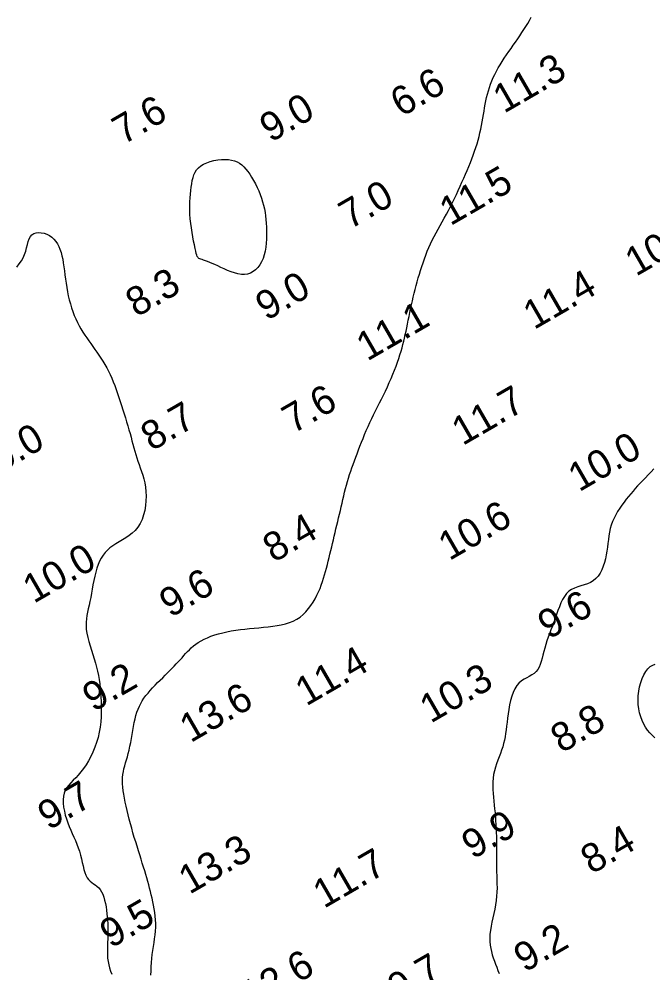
# Model space of a CAD drawing. Extents: x 3024098 to 3056816, y 418252 to 509144.
# Drawn here: x 3038689.5 to 3038800.2, y 419372.3 to 419538.7 of the extents above; entities that cross this region are included whole.
import ezdxf

# ---------------------------------------------------------------- set-up
doc = ezdxf.new("R2010")
doc.units = 0
doc.layers.add('V-CHAN-CONT-EL10', color=7, linetype='Continuous')
doc.layers.add('V-TOPO-SOUN-0911', color=7, linetype='Continuous')

msp = doc.modelspace()

# ---------------------------------------------------------------- linework, layer by layer
at = {"layer": 'V-CHAN-CONT-EL10'}
for points in [[(3038712.55, 419371.9), (3038712.56, 419372.62), (3038712.59, 419373.35), (3038712.63, 419374.08), (3038712.69, 419374.8), (3038712.78, 419375.51), (3038712.88, 419376.2), (3038712.98, 419376.89), (3038713.09, 419377.58), (3038713.19, 419378.25), (3038713.28, 419378.92), (3038713.35, 419379.58), (3038713.39, 419380.24), (3038713.39, 419380.9), (3038713.36, 419381.55), (3038713.3, 419382.2), (3038713.22, 419382.84), (3038713.12, 419383.47), (3038713.01, 419384.09), (3038712.88, 419384.7), (3038712.75, 419385.31), (3038712.61, 419385.9), (3038712.47, 419386.48), (3038712.32, 419387.07), (3038712.17, 419387.65), (3038712.01, 419388.24), (3038711.84, 419388.85), (3038711.66, 419389.46), (3038711.46, 419390.1), (3038711.26, 419390.76), (3038711.04, 419391.45), (3038710.82, 419392.15), (3038710.59, 419392.87), (3038710.35, 419393.61), (3038710.12, 419394.37), (3038709.88, 419395.14), (3038709.64, 419395.92), (3038709.41, 419396.71), (3038709.19, 419397.51), (3038708.97, 419398.31), (3038708.76, 419399.1), (3038708.56, 419399.88), (3038708.38, 419400.64), (3038708.21, 419401.38), (3038708.05, 419402.1), (3038707.92, 419402.79), (3038707.8, 419403.44), (3038707.71, 419404.07), (3038707.64, 419404.67), (3038707.6, 419405.26), (3038707.58, 419405.82), (3038707.6, 419406.36), (3038707.65, 419406.89), (3038707.73, 419407.4), (3038707.83, 419407.9), (3038707.96, 419408.41), (3038708.11, 419408.92), (3038708.27, 419409.45), (3038708.43, 419409.99), (3038708.59, 419410.57), (3038708.74, 419411.17), (3038708.88, 419411.82), (3038709.01, 419412.5), (3038709.13, 419413.19), (3038709.25, 419413.9), (3038709.37, 419414.6), (3038709.49, 419415.3), (3038709.63, 419415.97), (3038709.77, 419416.61), (3038709.93, 419417.21), (3038710.1, 419417.77), (3038710.3, 419418.29), (3038710.52, 419418.8), (3038710.76, 419419.28), (3038711.03, 419419.74), (3038711.33, 419420.2), (3038711.66, 419420.66), (3038712.03, 419421.11), (3038712.42, 419421.57), (3038712.83, 419422.02), (3038713.27, 419422.47), (3038713.71, 419422.92), (3038714.15, 419423.36), (3038714.59, 419423.79), (3038715.02, 419424.22), (3038715.44, 419424.63), (3038715.84, 419425.03), (3038716.23, 419425.42), (3038716.61, 419425.81), (3038716.97, 419426.18), (3038717.32, 419426.55), (3038717.65, 419426.92), (3038717.98, 419427.28), (3038718.29, 419427.63), (3038718.6, 419427.98), (3038718.92, 419428.33), (3038719.25, 419428.67), (3038719.59, 419428.99), (3038719.96, 419429.32), (3038720.36, 419429.63), (3038720.8, 419429.93), (3038721.29, 419430.22), (3038721.83, 419430.5), (3038722.41, 419430.76), (3038723.02, 419431.01), (3038723.67, 419431.24), (3038724.36, 419431.45), (3038725.07, 419431.64), (3038725.81, 419431.81), (3038726.57, 419431.95), (3038727.35, 419432.08), (3038728.15, 419432.18), (3038728.95, 419432.28), (3038729.77, 419432.36), (3038730.58, 419432.44), (3038731.4, 419432.51), (3038732.21, 419432.59), (3038733, 419432.67), (3038733.79, 419432.76), (3038734.55, 419432.87), (3038735.3, 419433.01), (3038736.02, 419433.18), (3038736.71, 419433.4), (3038737.36, 419433.67), (3038737.98, 419433.99), (3038738.56, 419434.37), (3038739.09, 419434.82), (3038739.59, 419435.3), (3038740.05, 419435.83), (3038740.47, 419436.39), (3038740.85, 419436.97), (3038741.2, 419437.57), (3038741.52, 419438.17), (3038741.8, 419438.76), (3038742.05, 419439.36), (3038742.28, 419439.95), (3038742.49, 419440.54), (3038742.68, 419441.13), (3038742.85, 419441.72), (3038743.02, 419442.32), (3038743.18, 419442.91), (3038743.33, 419443.52), (3038743.48, 419444.12), (3038743.64, 419444.73), (3038743.79, 419445.35), (3038743.94, 419445.97), (3038744.09, 419446.59), (3038744.24, 419447.21), (3038744.39, 419447.84), (3038744.54, 419448.47), (3038744.69, 419449.1), (3038744.84, 419449.74), (3038744.99, 419450.38), (3038745.15, 419451.02), (3038745.3, 419451.66), (3038745.45, 419452.3), (3038745.6, 419452.94), (3038745.74, 419453.59), (3038745.89, 419454.23), (3038746.04, 419454.88), (3038746.19, 419455.52), (3038746.35, 419456.15), (3038746.51, 419456.78), (3038746.67, 419457.4), (3038746.85, 419458.02), (3038747.03, 419458.62), (3038747.22, 419459.22), (3038747.42, 419459.81), (3038747.63, 419460.41), (3038747.85, 419461), (3038748.07, 419461.61), (3038748.3, 419462.23), (3038748.54, 419462.86), (3038748.78, 419463.51), (3038749.03, 419464.17), (3038749.29, 419464.85), (3038749.56, 419465.53), (3038749.84, 419466.23), (3038750.13, 419466.92), (3038750.43, 419467.61), (3038750.75, 419468.3), (3038751.07, 419468.99), (3038751.4, 419469.67), (3038751.74, 419470.35), (3038752.09, 419471.02), (3038752.44, 419471.71), (3038752.79, 419472.4), (3038753.13, 419473.09), (3038753.48, 419473.8), (3038753.81, 419474.53), (3038754.14, 419475.26), (3038754.46, 419475.99), (3038754.76, 419476.72), (3038755.05, 419477.44), (3038755.32, 419478.15), (3038755.57, 419478.83), (3038755.81, 419479.49), (3038756.01, 419480.12), (3038756.2, 419480.73), (3038756.37, 419481.32), (3038756.53, 419481.9), (3038756.67, 419482.47), (3038756.81, 419483.04), (3038756.94, 419483.63), (3038757.07, 419484.23), (3038757.2, 419484.84), (3038757.33, 419485.48), (3038757.46, 419486.13), (3038757.6, 419486.8), (3038757.73, 419487.47), (3038757.87, 419488.15), (3038758.02, 419488.83), (3038758.17, 419489.51), (3038758.33, 419490.19), (3038758.49, 419490.86), (3038758.66, 419491.53), (3038758.84, 419492.2), (3038759.02, 419492.86), (3038759.21, 419493.53), (3038759.41, 419494.19), (3038759.61, 419494.85), (3038759.82, 419495.52), (3038760.04, 419496.18), (3038760.28, 419496.85), (3038760.52, 419497.51), (3038760.78, 419498.17), (3038761.05, 419498.83), (3038761.33, 419499.48), (3038761.64, 419500.13), (3038761.96, 419500.77), (3038762.3, 419501.41), (3038762.65, 419502.04), (3038763.01, 419502.68), (3038763.37, 419503.32), (3038763.74, 419503.97), (3038764.11, 419504.63), (3038764.47, 419505.3), (3038764.83, 419505.98), (3038765.18, 419506.68), (3038765.52, 419507.38), (3038765.86, 419508.09), (3038766.19, 419508.8), (3038766.52, 419509.51), (3038766.83, 419510.21), (3038767.14, 419510.91), (3038767.44, 419511.6), (3038767.74, 419512.29), (3038768.02, 419512.97), (3038768.29, 419513.64), (3038768.55, 419514.3), (3038768.8, 419514.96), (3038769.03, 419515.62), (3038769.25, 419516.27), (3038769.45, 419516.92), (3038769.63, 419517.57), (3038769.8, 419518.22), (3038769.96, 419518.86), (3038770.1, 419519.5), (3038770.23, 419520.14), (3038770.35, 419520.77), (3038770.47, 419521.39), (3038770.58, 419522.01), (3038770.68, 419522.62), (3038770.78, 419523.23), (3038770.89, 419523.83), (3038771.01, 419524.43), (3038771.13, 419525.02), (3038771.27, 419525.6), (3038771.43, 419526.18), (3038771.61, 419526.76), (3038771.81, 419527.33), (3038772.04, 419527.9), (3038772.28, 419528.47), (3038772.55, 419529.03), (3038772.84, 419529.6), (3038773.15, 419530.16), (3038773.48, 419530.73), (3038773.84, 419531.29), (3038774.21, 419531.86), (3038774.59, 419532.43), (3038774.99, 419533), (3038775.39, 419533.57), (3038775.78, 419534.13), (3038776.18, 419534.68), (3038776.56, 419535.23), (3038776.93, 419535.78), (3038777.29, 419536.32), (3038777.64, 419536.85), (3038777.98, 419537.39), (3038778.3, 419537.92), (3038778.61, 419538.45), (3038778.92, 419538.99)], [(3038689.15, 419495.43), (3038689.56, 419495.96), (3038689.93, 419496.5), (3038690.24, 419497.05), (3038690.48, 419497.63), (3038690.68, 419498.21), (3038690.84, 419498.79), (3038690.98, 419499.34), (3038691.13, 419499.86), (3038691.3, 419500.33), (3038691.51, 419500.73), (3038691.78, 419501.04), (3038692.11, 419501.26), (3038692.51, 419501.4), (3038692.94, 419501.44), (3038693.41, 419501.41), (3038693.89, 419501.31), (3038694.36, 419501.14), (3038694.81, 419500.91), (3038695.23, 419500.62), (3038695.61, 419500.29), (3038695.93, 419499.91), (3038696.21, 419499.49), (3038696.46, 419499.02), (3038696.67, 419498.52), (3038696.85, 419497.97), (3038697, 419497.39), (3038697.14, 419496.78), (3038697.25, 419496.14), (3038697.35, 419495.46), (3038697.45, 419494.77), (3038697.54, 419494.05), (3038697.64, 419493.33), (3038697.73, 419492.6), (3038697.85, 419491.86), (3038697.98, 419491.13), (3038698.12, 419490.41), (3038698.29, 419489.7), (3038698.48, 419489), (3038698.69, 419488.31), (3038698.92, 419487.65), (3038699.16, 419487), (3038699.43, 419486.37), (3038699.71, 419485.77), (3038700.01, 419485.19), (3038700.32, 419484.63), (3038700.65, 419484.09), (3038700.98, 419483.57), (3038701.33, 419483.06), (3038701.68, 419482.56), (3038702.04, 419482.06), (3038702.4, 419481.56), (3038702.76, 419481.06), (3038703.12, 419480.56), (3038703.47, 419480.04), (3038703.82, 419479.52), (3038704.17, 419478.99), (3038704.5, 419478.44), (3038704.82, 419477.87), (3038705.13, 419477.29), (3038705.42, 419476.68), (3038705.7, 419476.05), (3038705.96, 419475.41), (3038706.22, 419474.75), (3038706.46, 419474.07), (3038706.71, 419473.38), (3038706.94, 419472.68), (3038707.17, 419471.98), (3038707.41, 419471.26), (3038707.64, 419470.54), (3038707.86, 419469.82), (3038708.08, 419469.11), (3038708.3, 419468.4), (3038708.51, 419467.7), (3038708.71, 419467.02), (3038708.89, 419466.36), (3038709.07, 419465.72), (3038709.23, 419465.1), (3038709.4, 419464.5), (3038709.56, 419463.9), (3038709.72, 419463.32), (3038709.89, 419462.73), (3038710.07, 419462.16), (3038710.26, 419461.57), (3038710.47, 419460.98), (3038710.69, 419460.38), (3038710.9, 419459.76), (3038711.11, 419459.13), (3038711.3, 419458.47), (3038711.46, 419457.77), (3038711.59, 419457.05), (3038711.67, 419456.29), (3038711.7, 419455.48), (3038711.68, 419454.66), (3038711.6, 419453.82), (3038711.46, 419452.98), (3038711.25, 419452.17), (3038710.99, 419451.4), (3038710.66, 419450.69), (3038710.27, 419450.04), (3038709.81, 419449.48), (3038709.29, 419449), (3038708.73, 419448.57), (3038708.15, 419448.18), (3038707.56, 419447.83), (3038706.98, 419447.49), (3038706.41, 419447.16), (3038705.88, 419446.81), (3038705.39, 419446.44), (3038704.95, 419446.04), (3038704.55, 419445.61), (3038704.19, 419445.14), (3038703.87, 419444.64), (3038703.58, 419444.09), (3038703.33, 419443.51), (3038703.1, 419442.88), (3038702.9, 419442.2), (3038702.73, 419441.49), (3038702.57, 419440.76), (3038702.43, 419440.01), (3038702.29, 419439.25), (3038702.16, 419438.51), (3038702.03, 419437.79), (3038701.9, 419437.09), (3038701.75, 419436.44), (3038701.61, 419435.82), (3038701.48, 419435.21), (3038701.37, 419434.62), (3038701.28, 419434.04), (3038701.23, 419433.45), (3038701.22, 419432.84), (3038701.26, 419432.2), (3038701.36, 419431.53), (3038701.52, 419430.82), (3038701.71, 419430.1), (3038701.93, 419429.36), (3038702.16, 419428.6), (3038702.41, 419427.85), (3038702.65, 419427.09), (3038702.87, 419426.35), (3038703.06, 419425.62), (3038703.23, 419424.9), (3038703.38, 419424.18), (3038703.5, 419423.46), (3038703.61, 419422.73), (3038703.69, 419421.99), (3038703.76, 419421.22), (3038703.82, 419420.42), (3038703.85, 419419.6), (3038703.88, 419418.74), (3038703.87, 419417.86), (3038703.84, 419416.97), (3038703.78, 419416.06), (3038703.67, 419415.16), (3038703.52, 419414.26), (3038703.32, 419413.36), (3038703.07, 419412.49), (3038702.77, 419411.64), (3038702.43, 419410.81), (3038702.06, 419410.03), (3038701.65, 419409.28), (3038701.22, 419408.58), (3038700.78, 419407.93), (3038700.32, 419407.34), (3038699.86, 419406.81), (3038699.41, 419406.34), (3038698.97, 419405.89), (3038698.56, 419405.47), (3038698.19, 419405.05), (3038697.87, 419404.62), (3038697.6, 419404.16), (3038697.4, 419403.66), (3038697.28, 419403.1), (3038697.23, 419402.5), (3038697.24, 419401.87), (3038697.31, 419401.2), (3038697.44, 419400.52), (3038697.6, 419399.83), (3038697.8, 419399.15), (3038698.03, 419398.48), (3038698.28, 419397.83), (3038698.54, 419397.19), (3038698.82, 419396.58), (3038699.09, 419395.96), (3038699.36, 419395.36), (3038699.62, 419394.75), (3038699.86, 419394.13), (3038700.07, 419393.5), (3038700.25, 419392.85), (3038700.42, 419392.21), (3038700.56, 419391.56), (3038700.7, 419390.94), (3038700.85, 419390.35), (3038701, 419389.81), (3038701.18, 419389.32), (3038701.39, 419388.9), (3038701.63, 419388.56), (3038701.91, 419388.28), (3038702.2, 419388.05), (3038702.51, 419387.83), (3038702.82, 419387.63), (3038703.12, 419387.4), (3038703.42, 419387.14), (3038703.68, 419386.83), (3038703.92, 419386.45), (3038704.13, 419386), (3038704.31, 419385.5), (3038704.46, 419384.96), (3038704.59, 419384.39), (3038704.7, 419383.81), (3038704.79, 419383.21), (3038704.87, 419382.62), (3038704.93, 419382.04), (3038704.97, 419381.48), (3038705, 419380.92), (3038705.03, 419380.37), (3038705.04, 419379.83), (3038705.04, 419379.28), (3038705.03, 419378.74), (3038705.01, 419378.19), (3038704.99, 419377.64), (3038704.97, 419377.08), (3038704.95, 419376.52), (3038704.94, 419375.96), (3038704.95, 419375.39), (3038704.99, 419374.83), (3038705.06, 419374.27), (3038705.17, 419373.71), (3038705.32, 419373.16), (3038705.51, 419372.61), (3038705.74, 419372.07)], [(3038800.33, 419460.22), (3038799.82, 419459.7), (3038799.32, 419459.18), (3038798.83, 419458.68), (3038798.37, 419458.2), (3038797.92, 419457.73), (3038797.49, 419457.27), (3038797.08, 419456.81), (3038796.68, 419456.35), (3038796.28, 419455.89), (3038795.89, 419455.41), (3038795.5, 419454.92), (3038795.11, 419454.41), (3038794.73, 419453.89), (3038794.35, 419453.34), (3038794, 419452.79), (3038793.67, 419452.21), (3038793.37, 419451.62), (3038793.1, 419451.02), (3038792.88, 419450.41), (3038792.71, 419449.79), (3038792.58, 419449.16), (3038792.47, 419448.52), (3038792.38, 419447.87), (3038792.3, 419447.21), (3038792.22, 419446.55), (3038792.13, 419445.88), (3038792.02, 419445.21), (3038791.87, 419444.54), (3038791.69, 419443.87), (3038791.48, 419443.23), (3038791.22, 419442.61), (3038790.92, 419442.04), (3038790.58, 419441.52), (3038790.19, 419441.07), (3038789.74, 419440.69), (3038789.25, 419440.39), (3038788.72, 419440.16), (3038788.16, 419439.97), (3038787.59, 419439.8), (3038787.02, 419439.62), (3038786.47, 419439.43), (3038785.95, 419439.18), (3038785.48, 419438.86), (3038785.06, 419438.46), (3038784.7, 419437.97), (3038784.37, 419437.42), (3038784.08, 419436.82), (3038783.82, 419436.17), (3038783.57, 419435.5), (3038783.33, 419434.81), (3038783.1, 419434.12), (3038782.85, 419433.44), (3038782.6, 419432.77), (3038782.35, 419432.11), (3038782.11, 419431.46), (3038781.87, 419430.83), (3038781.65, 419430.19), (3038781.44, 419429.57), (3038781.26, 419428.95), (3038781.1, 419428.34), (3038780.96, 419427.74), (3038780.82, 419427.17), (3038780.67, 419426.62), (3038780.5, 419426.1), (3038780.3, 419425.63), (3038780.06, 419425.21), (3038779.77, 419424.84), (3038779.42, 419424.53), (3038779.02, 419424.27), (3038778.58, 419424.02), (3038778.12, 419423.78), (3038777.66, 419423.52), (3038777.21, 419423.22), (3038776.78, 419422.85), (3038776.39, 419422.41), (3038776.05, 419421.86), (3038775.76, 419421.23), (3038775.52, 419420.54), (3038775.32, 419419.8), (3038775.14, 419419.03), (3038775, 419418.25), (3038774.88, 419417.47), (3038774.78, 419416.72), (3038774.69, 419416.01), (3038774.61, 419415.34), (3038774.52, 419414.7), (3038774.44, 419414.08), (3038774.34, 419413.48), (3038774.23, 419412.9), (3038774.1, 419412.32), (3038773.93, 419411.75), (3038773.74, 419411.17), (3038773.53, 419410.58), (3038773.3, 419409.98), (3038773.07, 419409.38), (3038772.85, 419408.78), (3038772.65, 419408.16), (3038772.48, 419407.53), (3038772.34, 419406.9), (3038772.25, 419406.26), (3038772.21, 419405.6), (3038772.2, 419404.94), (3038772.22, 419404.28), (3038772.27, 419403.61), (3038772.33, 419402.93), (3038772.4, 419402.25), (3038772.47, 419401.57), (3038772.53, 419400.89), (3038772.6, 419400.21), (3038772.65, 419399.53), (3038772.7, 419398.85), (3038772.74, 419398.16), (3038772.78, 419397.48), (3038772.81, 419396.8), (3038772.83, 419396.11), (3038772.83, 419395.43), (3038772.84, 419394.74), (3038772.84, 419394.05), (3038772.83, 419393.37), (3038772.83, 419392.68), (3038772.83, 419391.99), (3038772.84, 419391.3), (3038772.85, 419390.61), (3038772.88, 419389.91), (3038772.9, 419389.22), (3038772.93, 419388.52), (3038772.94, 419387.81), (3038772.95, 419387.1), (3038772.93, 419386.38), (3038772.88, 419385.65), (3038772.8, 419384.91), (3038772.69, 419384.16), (3038772.54, 419383.41), (3038772.38, 419382.65), (3038772.21, 419381.9), (3038772.05, 419381.15), (3038771.91, 419380.42), (3038771.79, 419379.71), (3038771.71, 419379.03), (3038771.68, 419378.38), (3038771.69, 419377.75), (3038771.75, 419377.15), (3038771.84, 419376.57), (3038771.97, 419376), (3038772.12, 419375.45), (3038772.29, 419374.9), (3038772.48, 419374.36), (3038772.69, 419373.81), (3038772.9, 419373.27), (3038773.11, 419372.72), (3038773.32, 419372.16)], [(3038800.5, 419413.3), (3038800.05, 419413.74), (3038799.63, 419414.18), (3038799.23, 419414.65), (3038798.87, 419415.15), (3038798.54, 419415.7), (3038798.25, 419416.3), (3038798.02, 419416.95), (3038797.83, 419417.63), (3038797.69, 419418.35), (3038797.6, 419419.1), (3038797.57, 419419.86), (3038797.6, 419420.64), (3038797.68, 419421.41), (3038797.83, 419422.18), (3038798.02, 419422.92), (3038798.27, 419423.63), (3038798.57, 419424.28), (3038798.91, 419424.86), (3038799.28, 419425.35), (3038799.68, 419425.73), (3038800.11, 419425.99), (3038800.56, 419426.12)]]:
    msp.add_lwpolyline(points, dxfattribs=at)
msp.add_lwpolyline([(3038719.36, 419504.63), (3038719.33, 419505.39), (3038719.33, 419506.12), (3038719.35, 419506.83), (3038719.39, 419507.51), (3038719.44, 419508.16), (3038719.51, 419508.79), (3038719.58, 419509.39), (3038719.67, 419509.97), (3038719.76, 419510.51), (3038719.89, 419511.03), (3038720.05, 419511.51), (3038720.25, 419511.96), (3038720.52, 419512.37), (3038720.85, 419512.74), (3038721.25, 419513.08), (3038721.74, 419513.38), (3038722.3, 419513.63), (3038722.9, 419513.84), (3038723.54, 419514), (3038724.2, 419514.12), (3038724.85, 419514.19), (3038725.48, 419514.21), (3038726.08, 419514.18), (3038726.62, 419514.1), (3038727.12, 419513.96), (3038727.57, 419513.78), (3038727.99, 419513.54), (3038728.38, 419513.25), (3038728.74, 419512.91), (3038729.1, 419512.53), (3038729.44, 419512.09), (3038729.79, 419511.6), (3038730.12, 419511.08), (3038730.45, 419510.52), (3038730.77, 419509.93), (3038731.07, 419509.32), (3038731.35, 419508.7), (3038731.61, 419508.07), (3038731.83, 419507.45), (3038732.03, 419506.83), (3038732.2, 419506.21), (3038732.34, 419505.59), (3038732.46, 419504.97), (3038732.55, 419504.35), (3038732.62, 419503.71), (3038732.67, 419503.06), (3038732.71, 419502.39), (3038732.73, 419501.69), (3038732.74, 419500.99), (3038732.72, 419500.28), (3038732.67, 419499.57), (3038732.6, 419498.87), (3038732.48, 419498.19), (3038732.32, 419497.53), (3038732.12, 419496.92), (3038731.86, 419496.35), (3038731.56, 419495.82), (3038731.21, 419495.36), (3038730.82, 419494.96), (3038730.39, 419494.63), (3038729.92, 419494.38), (3038729.42, 419494.21), (3038728.88, 419494.13), (3038728.32, 419494.14), (3038727.73, 419494.23), (3038727.14, 419494.39), (3038726.53, 419494.6), (3038725.93, 419494.84), (3038725.34, 419495.1), (3038724.77, 419495.36), (3038724.22, 419495.62), (3038723.71, 419495.85), (3038723.24, 419496.05), (3038722.8, 419496.23), (3038722.4, 419496.39), (3038722.04, 419496.53), (3038721.73, 419496.64), (3038721.46, 419496.74), (3038721.23, 419496.82), (3038721.05, 419496.88), (3038720.9, 419496.94), (3038720.79, 419497.02), (3038720.7, 419497.13), (3038720.62, 419497.29), (3038720.54, 419497.51), (3038720.46, 419497.8), (3038720.37, 419498.2), (3038720.25, 419498.69), (3038720.12, 419499.28), (3038719.99, 419499.95), (3038719.85, 419500.68), (3038719.72, 419501.45), (3038719.6, 419502.24), (3038719.49, 419503.05), (3038719.41, 419503.85)], close=True, dxfattribs=at)

# ---------------------------------------------------------------- texts
at = {"layer": 'V-TOPO-SOUN-0911'}
for s, p in [('11.3 ', (3038774.16, 419522.15)), ('6.6', (3038756.24, 419521.51)), ('9.0', (3038733.43, 419517.07)), ('7.6', (3038707.69, 419516.68)), ('11.5 ', (3038764.8, 419502.53)), ('7.0', (3038747.24, 419501.91)), ('10.6 ', (3038797.19, 419493.71)), ('8.3', (3038710.02, 419486.59)), ('9.0', (3038732.7, 419485.97)), ('11.4 ', (3038779.41, 419484.42)), ('11.1 ', (3038750.29, 419478.92)), ('7.6', (3038737.34, 419466.26)), ('11.7 ', (3038766.94, 419464.18)), ('8.7', (3038712.67, 419463.23)), ('10.0 ', (3038683.07, 419457.62)), ('10.0 ', (3038787.26, 419456.11)), ('10.6 ', (3038764.61, 419444.11)), ('8.4', (3038733.97, 419443.78)), ('10.0 ', (3038692.09, 419436.65)), ('9.6', (3038715.92, 419434.17)), ('9.6', (3038781.96, 419430.37)), ('11.4 ', (3038739.64, 419418.74)), ('9.2', (3038702.5, 419417.73)), ('10.3 ', (3038761.36, 419415.75)), ('13.6 ', (3038719.46, 419412.35)), ('8.8', (3038784.2, 419410.54)), ('9.7', (3038694.69, 419397.09)), ('9.9', (3038768.68, 419392.01)), ('8.4', (3038789.45, 419389.42)), ('13.3 ', (3038719.27, 419385.9)), ('11.7 ', (3038742.73, 419383.44)), ('9.5', (3038705.54, 419376.49)), ('9.2', (3038777.77, 419372.29)), ('12.6 ', (3038730.16, 419365.79)), ('10.7 ', (3038752.47, 419365.13))]:
    msp.add_text(s, height=5, rotation=30, dxfattribs=at).set_placement(p)

doc.saveas('drawing.dxf')
